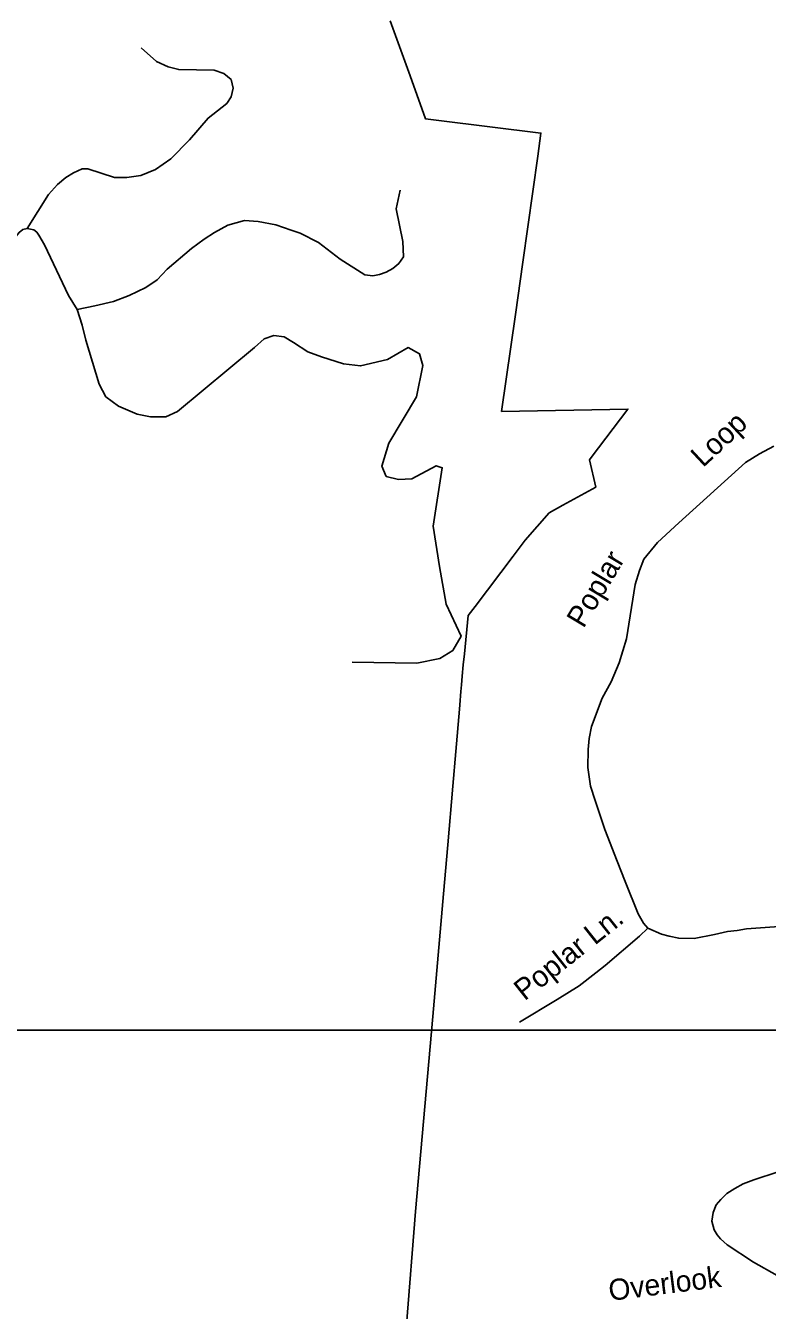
# Model space of a CAD drawing. Extents: x 884530 to 1028605, y 526725 to 653634.
# Drawn here: x 964663 to 966966, y 564771 to 568759 of the extents above; entities that cross this region are included whole.
import ezdxf

# ---------------------------------------------------------------- set-up
doc = ezdxf.new("R2010")
doc.units = 0
for name, color, linetype in [('Exist Boundary Political City Limit New', 7, 'Continuous'), ('Exist Road Non-System Type 51', 7, 'Continuous'), ('Exist Road Non-System Type 51 Label', 7, 'Continuous'), ('Map Preparation Boundary City Limit Buffer Line', 7, 'Continuous'), ('Map Preparation Inset Cut Line', 7, 'Continuous')]:
    doc.layers.add(name, color=color, linetype=linetype)

msp = doc.modelspace()

# ---------------------------------------------------------------- linework, layer by layer
at = {"layer": 'Exist Boundary Political City Limit New'}
msp.add_lwpolyline([(965795.1, 568773.8), (965857, 568602.9), (965905.2, 568469.4), (965945.9, 568464.4), (966263.4, 568425.6), (966253.3, 568354.1), (966206.8, 568024.9), (966183.8, 567861.9), (966141.1, 567561.3), (966533.5, 567568.4), (966419.6, 567417.8), (966414.1, 567410.6), (966433.3, 567326.6), (966331.4, 567270.1), (966289, 567246.7), (966214.7, 567161.6), (966177.1, 567111.8), (966059.1, 566955.9), (966037.4, 566927.4), (966025.7, 566808.9), (966022.3, 566774.6), (966018.8, 566739.1), (966016.5, 566712.2), (966014.8, 566692.2), (966011.2, 566650.1), (966010.1, 566636.8), (965999.2, 566506), (965990.1, 566397.8), (965974.1, 566215.8), (965960.9, 566063.2), (965927.8, 565682.5), (965874.1, 565077.1), (965845.5, 564725.7)], dxfattribs=at)
at = {"layer": 'Exist Road Non-System Type 51'}
for points in [[(964667.6, 568129.4), (964734.6, 568234.2), (964762.6, 568266.1), (964787.9, 568287.4), (964811.4, 568301.7), (964839.1, 568314.9), (964856.2, 568314.9), (964939.4, 568287.9), (964977.5, 568287.2), (965020.7, 568293.7), (965066.4, 568311.9), (965114.5, 568345.1), (965171.7, 568404.1), (965229.9, 568472.1), (965287.9, 568516.9), (965301.2, 568537.7), (965307.9, 568564.3), (965301.2, 568591.7), (965278.8, 568609.9), (965248.1, 568620.7), (965138.5, 568622.4), (965106.2, 568630.7), (965069.7, 568647.3), (965021.5, 568689.6)], [(964823, 567877.4), (964878.5, 567889.3), (964935.6, 567902.8), (964984.8, 567921), (965036.3, 567946.4), (965072, 567970.2), (965102.7, 568002.4), (965177.9, 568067), (965217.5, 568096), (965249.2, 568117), (965291.3, 568139.4), (965342.8, 568154), (965385, 568151.4), (965440.4, 568140.8), (965487.8, 568123.7), (965515.5, 568114.4), (965572.2, 568085.4), (965639.5, 568034), (965716.7, 567984.8), (965741.1, 567982.3), (965762.4, 567986.1), (965782.2, 567994.1), (965803.7, 568004.7), (965822.3, 568020.8), (965837, 568041.1), (965834.4, 568089.1), (965814.2, 568189.9), (965826.5, 568248.4)], [(964362.8, 567861.3), (964388.7, 567864.9), (964418.6, 567874.2), (964438.3, 567885.3), (964458.8, 567899.9), (964477.9, 567913.6), (964502.7, 567940.1), (964527.2, 567971.8), (964591.1, 568053.7), (964624, 568093.9), (964643, 568116.9), (964654.1, 568125.6), (964667.6, 568129.4)], [(964667.6, 568129.4), (964689, 568124.8), (964697.7, 568117.7), (964704, 568108.2), (964721.5, 568078.1), (964796.1, 567921), (964823, 567877.4)], [(964823, 567877.4), (964838.8, 567829), (964849.9, 567782.2), (964891.9, 567645.6), (964912.5, 567606.6), (964951.2, 567577.6), (965009.2, 567552.4), (965051.4, 567544.1), (965098.3, 567544.6), (965134.3, 567561.5), (965373.7, 567759.5), (965404.3, 567786.7), (965434.2, 567796.5), (965466.2, 567792.5), (965495.2, 567775.1), (965539.8, 567746), (965582.4, 567730.5), (965650.1, 567709.2), (965703.2, 567702.4), (965787.3, 567722.6), (965851.2, 567759.5), (965885.9, 567740.4), (965896.9, 567704), (965876.4, 567606.1), (965791.1, 567462.3), (965769, 567391.2), (965783.2, 567359.6), (965821.1, 567350.1), (965862.2, 567351.7), (965938, 567392.8), (965957, 567386.4), (965928.5, 567204.7), (965948.7, 567080.3), (965968.9, 566962.6), (966015.4, 566863.6), (965990.2, 566819.4), (965949.1, 566794.1), (965878.1, 566780), (965677.4, 566783.1)], [(966594.9, 565956.8), (966582.2, 565973.1), (966565.2, 566001.1), (966524.6, 566102.1), (966500.1, 566165.3), (966461.4, 566262.9), (966431.3, 566353.4), (966417.1, 566398.2), (966408.6, 566456.2), (966409.5, 566511.9), (966413.3, 566546.4), (966420.8, 566582.7), (966453.8, 566670.9), (966481.7, 566721.3), (966505.7, 566781.2), (966528.5, 566855.3), (966556.3, 567023.6), (966569, 567067.1), (966583.1, 567102.4), (966625.2, 567154.7), (966691.1, 567215.6), (966898.6, 567402.9), (966941.6, 567429.8), (966986.8, 567453.8)], [(966594.9, 565956.8), (966569, 565931.8), (966462.9, 565840.8), (966433.6, 565818.6), (966381.8, 565778.5), (966313.3, 565735.6), (966196.4, 565665.3)], [(967041.5, 565961.7), (967017.2, 565962.8), (966902.1, 565954.8), (966872.3, 565950.3), (966842.5, 565946.4), (966802.1, 565937.2), (966738.9, 565925), (966691.2, 565926), (966661.5, 565931.8), (966637.8, 565938.4), (966594.9, 565956.8)], [(966999.9, 565200.4), (966923.9, 565176.1), (966891.2, 565163.2), (966864.9, 565149.3), (966840.1, 565133.4), (966822.2, 565115.1), (966807.9, 565098.7), (966797.9, 565074.1), (966794.2, 565047.1), (966800.9, 565020.8), (966810.3, 565005.4), (966820.7, 564992.9), (966841.6, 564973.6), (966923.4, 564920.5), (966997.3, 564878.8)]]:
    msp.add_lwpolyline(points, dxfattribs=at)
at = {"layer": 'Map Preparation Boundary City Limit Buffer Line'}
msp.add_lwpolyline([(965795.1, 568773.8), (965857, 568602.9), (965905.2, 568469.4), (965945.9, 568464.4), (966263.4, 568425.6), (966253.3, 568354.1), (966206.8, 568024.9), (966183.8, 567861.9), (966141.1, 567561.3), (966533.5, 567568.4), (966419.6, 567417.8), (966414.1, 567410.6), (966433.3, 567326.6), (966331.4, 567270.1), (966289, 567246.7), (966214.7, 567161.6), (966177.1, 567111.8), (966059.1, 566955.9), (966037.4, 566927.4), (966025.7, 566808.9), (966022.3, 566774.6), (966018.8, 566739.1), (966016.5, 566712.2), (966014.8, 566692.2), (966011.2, 566650.1), (966010.1, 566636.8), (965999.2, 566506), (965990.1, 566397.8), (965974.1, 566215.8), (965960.9, 566063.2), (965927.8, 565682.5), (965874.1, 565077.1), (965845.5, 564725.7)], dxfattribs=at)
at = {"layer": 'Map Preparation Inset Cut Line'}
for points in [[(985850.1, 565640.1), (985850.1, 581125.7), (1003401.7, 581125.7), (1003401.7, 608590.9), (929019.7, 608590.9), (929019.7, 565640.1)], [(1000725.2, 565640.1), (964100.1, 565640.1), (964100.1, 551156.3), (1000725.2, 551156.3)]]:
    msp.add_lwpolyline(points, close=True, dxfattribs=at)

# ---------------------------------------------------------------- texts
at = {"layer": 'Exist Road Non-System Type 51 Label'}
for s, rotation, p in [('Loop', 42.99, (966766.3, 567385)), ('Poplar', 59.0341, (966395.4, 566885.5)), ('Poplar Ln.', 38.4167, (966212.4, 565729.6)), ('Overlook', 7.1806, (966477.4, 564799.8))]:
    msp.add_text(s, height=65.62, rotation=rotation, dxfattribs=at).set_placement(p)

doc.saveas('drawing.dxf')
